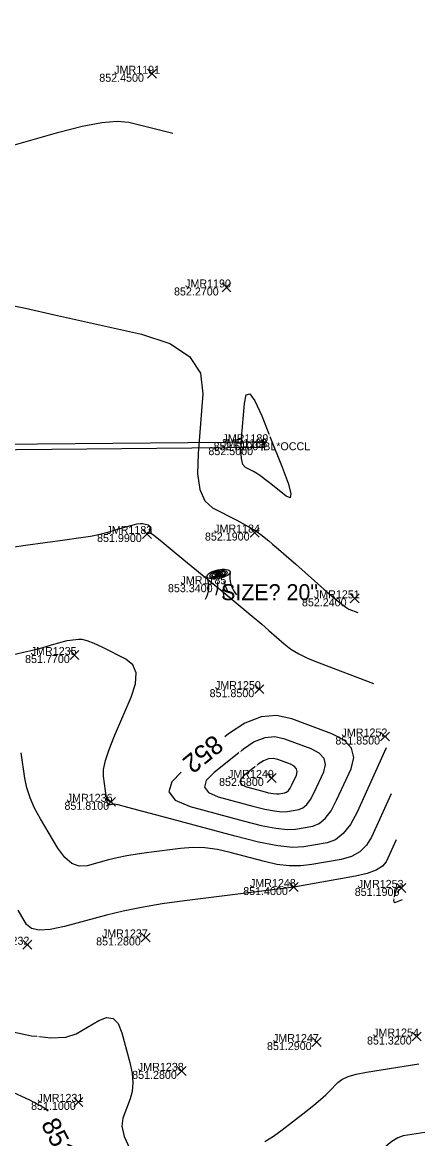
# Model space of a CAD drawing. Extents: x 1654928 to 1810050, y 486881 to 626330.
# Drawn here: x 1801497.3 to 1801557.6, y 489876.6 to 490044 of the extents above; entities that cross this region are included whole.
import ezdxf

# ---------------------------------------------------------------- set-up
doc = ezdxf.new("R2010")
doc.units = 0
for name, color, linetype in [('DT_X_Contour_Major', 7, 'Continuous'), ('DT_X_Contour_Minor', 7, 'Continuous'), ('RD_X_Fence', 7, 'Continuous'), ('SV_X_Occupation_Line', 7, 'Continuous'), ('SV_X_Random_Point', 7, 'Continuous'), ('SV_X_Shot_Marker', 7, 'Continuous'), ('SV_X_Text_Comment', 7, 'Continuous'), ('SV_X_Text_Elevation', 7, 'Continuous'), ('SV_X_Text_Name', 7, 'Continuous'), ('VG_X_Cells', 7, 'Continuous'), ('VG_X_Text', 7, 'Continuous')]:
    doc.layers.add(name, color=color, linetype=linetype)

msp = doc.modelspace()

# ---------------------------------------------------------------- linework, layer by layer
at = {"layer": 'DT_X_Contour_Major'}
for points in [[(1801495.78, 489965.3), (1801497.76, 489965.57), (1801503.66, 489966.37), (1801505.72, 489966.67), (1801507.48, 489966.96), (1801508.95, 489967.26), (1801510.11, 489967.56), (1801512.81, 489968.35), (1801513.73, 489968.6), (1801514.45, 489968.77), (1801514.97, 489968.85), (1801515.3, 489968.84), (1801515.93, 489968.7), (1801516.13, 489968.63), (1801516.27, 489968.54), (1801516.35, 489968.42), (1801516.37, 489968.27), (1801516.33, 489967.85), (1801516.33, 489967.7), (1801516.35, 489967.59), (1801516.38, 489967.5), (1801516.44, 489967.45), (1801516.63, 489967.35), (1801516.99, 489967.08), (1801517.92, 489966.33), (1801519.41, 489965.11), (1801521.48, 489963.4), (1801527.77, 489958.24), (1801529.94, 489956.44), (1801531.74, 489954.94), (1801533.16, 489953.74), (1801534.22, 489952.82), (1801536.54, 489950.78), (1801537.52, 489950.02), (1801538.72, 489949.3), (1801540.13, 489948.6), (1801541.76, 489947.93), (1801549.88, 489944.87)], [(1801540.82, 489923.46), (1801541.77, 489923.84), (1801542.68, 489924.61), (1801543.55, 489925.78), (1801544.38, 489927.35), (1801546.53, 489932.08), (1801546.96, 489933.74), (1801546.62, 489935.16), (1801545.52, 489936.35), (1801543.66, 489937.32), (1801537.66, 489939.57), (1801535.39, 489940.07), (1801533.05, 489939.85), (1801530.64, 489938.92), (1801528.17, 489937.28), (1801527.62, 489936.84)], [(1801521.1, 489931.56), (1801519.69, 489930.13), (1801519.24, 489928.59), (1801520.16, 489927.34), (1801522.44, 489926.39), (1801530.35, 489924.25), (1801533.06, 489923.57), (1801535.28, 489923.14), (1801537, 489922.95), (1801538.22, 489923), (1801540.82, 489923.46)], [(1801495.33, 489883.83), (1801498.35, 489882.44), (1801500.51, 489881.27), (1801501.17, 489880.79)]]:
    msp.add_lwpolyline(points, dxfattribs=at)
at = {"layer": 'DT_X_Contour_Minor'}
for points in [[(1801437.41, 490024.05), (1801442.4, 490034.97), (1801444.53, 490038.44), (1801446.98, 490040.22), (1801449.75, 490040.31), (1801452.84, 490038.72), (1801461.5, 490032.22), (1801464.66, 490030), (1801467.64, 490028.2), (1801470.44, 490026.82), (1801473.06, 490025.87), (1801479.82, 490023.88), (1801482.51, 490023.37), (1801485.53, 490023.32), (1801488.87, 490023.72), (1801492.54, 490024.59), (1801502.74, 490027.51), (1801506.27, 490028.43), (1801509.19, 490028.98), (1801511.51, 490029.18), (1801513.22, 490029.01), (1801519.81, 490027.37)], [(1801494.52, 490001.75), (1801497.74, 490001.11), (1801502.08, 490000.15), (1801515.12, 489997.21), (1801519.36, 489995.82), (1801522.31, 489993.87), (1801523.97, 489991.36), (1801524.34, 489988.28), (1801523.61, 489979.34), (1801523.53, 489976.31), (1801523.87, 489973.95), (1801524.62, 489972.25), (1801525.77, 489971.21), (1801529.4, 489969.32), (1801530.65, 489968.65), (1801531.67, 489968.07), (1801532.45, 489967.58), (1801533.01, 489967.18), (1801534.2, 489966.23), (1801534.78, 489965.74), (1801535.65, 489964.99), (1801536.81, 489963.99), (1801538.24, 489962.72), (1801542.45, 489959.01), (1801543.87, 489957.78), (1801544.96, 489956.87), (1801545.74, 489956.28), (1801546.19, 489956.01), (1801547.54, 489955.5)], [(1801530.71, 489977.26), (1801530.33, 489977.71), (1801530.11, 489978.59), (1801530.04, 489979.89), (1801530.12, 489981.62), (1801530.55, 489986.81), (1801530.83, 489988.15), (1801531.36, 489988.29), (1801532.14, 489987.23), (1801533.17, 489984.96), (1801534.23, 489982.29)], [(1801534.39, 489981.9), (1801536.23, 489977.31), (1801537.12, 489974.88), (1801537.52, 489973.35), (1801537.42, 489972.7), (1801536.81, 489972.94), (1801534.53, 489974.78), (1801533.73, 489975.41), (1801533.03, 489975.93), (1801532.42, 489976.34), (1801531.92, 489976.63), (1801530.71, 489977.26)], [(1801551.82, 489935.18), (1801547.44, 489925.56), (1801546.45, 489923.73), (1801545.37, 489922.35), (1801544.2, 489921.43), (1801542.94, 489920.97), (1801539.45, 489920.34), (1801537.83, 489920.27), (1801535.57, 489920.51), (1801532.68, 489921.07), (1801529.15, 489921.95), (1801518.91, 489924.72), (1801515.54, 489925.63), (1801513.11, 489926.27), (1801511.62, 489926.65), (1801511.06, 489926.77), (1801510.75, 489926.73), (1801510.68, 489926.72), (1801510.61, 489926.71), (1801510.55, 489926.69), (1801510.39, 489926.65), (1801510.34, 489926.65), (1801510.28, 489926.67), (1801510.23, 489926.71), (1801510.19, 489926.78), (1801510.06, 489926.98), (1801510.01, 489927.16), (1801509.93, 489927.51), (1801509.84, 489928.05), (1801509.74, 489928.78), (1801509.43, 489930.97), (1801509.45, 489931.96), (1801509.73, 489933.29), (1801510.27, 489934.97), (1801511.08, 489936.99), (1801513.6, 489942.82), (1801514.26, 489944.82), (1801514.34, 489946.43), (1801513.86, 489947.67), (1801512.81, 489948.52), (1801509.25, 489950.28), (1801508.03, 489950.84), (1801507.02, 489951.23), (1801506.24, 489951.44), (1801505.68, 489951.47), (1801504.47, 489951.31), (1801503.97, 489951.23), (1801503.39, 489951.1), (1801502.71, 489950.92), (1801501.94, 489950.7), (1801499.78, 489950.06), (1801498.79, 489949.79), (1801497.46, 489949.48), (1801495.77, 489949.12)], [(1801538.69, 489925.96), (1801539.32, 489926.2), (1801539.91, 489926.71), (1801540.48, 489927.48), (1801541.03, 489928.51), (1801542.44, 489931.6), (1801542.72, 489932.69), (1801542.5, 489933.62), (1801541.77, 489934.4), (1801540.55, 489935.03), (1801536.63, 489936.51), (1801535.13, 489936.83), (1801533.6, 489936.69), (1801532.03, 489936.08), (1801530.41, 489935.01), (1801530.05, 489934.72)], [(1801552.56, 489928.3), (1801549.62, 489921.83), (1801548.86, 489920.59), (1801547.85, 489919.61), (1801546.58, 489918.91), (1801545.06, 489918.48), (1801540.68, 489917.69), (1801539, 489917.5), (1801537.25, 489917.51), (1801535.44, 489917.72), (1801533.55, 489918.14), (1801528.43, 489919.52), (1801526.53, 489919.95), (1801524.65, 489920.19), (1801522.81, 489920.24), (1801521, 489920.11), (1801516.22, 489919.5), (1801514.49, 489919.27), (1801512.92, 489919), (1801511.49, 489918.71), (1801510.21, 489918.4), (1801506.99, 489917.53), (1801505.81, 489917.45), (1801504.69, 489917.86), (1801503.63, 489918.77), (1801502.62, 489920.16), (1801500, 489924.54), (1801499.12, 489926.16), (1801498.43, 489927.72), (1801497.94, 489929.22), (1801497.64, 489930.67), (1801497.11, 489934.46)], [(1801529.72, 489934.46), (1801526.04, 489931.53), (1801524.85, 489930.33), (1801524.56, 489929.31), (1801525.16, 489928.5), (1801526.65, 489927.87), (1801531.83, 489926.47), (1801533.61, 489926.03), (1801535.06, 489925.74), (1801536.19, 489925.62), (1801536.99, 489925.65), (1801538.69, 489925.96)], [(1801536.57, 489928.45), (1801536.86, 489928.57), (1801537.15, 489928.81), (1801537.42, 489929.17), (1801537.67, 489929.66), (1801538.34, 489931.12), (1801538.47, 489931.64), (1801538.37, 489932.08), (1801538.03, 489932.45), (1801537.45, 489932.75), (1801535.59, 489933.45), (1801534.88, 489933.6), (1801534.16, 489933.54), (1801533.41, 489933.25), (1801532.64, 489932.74), (1801532.47, 489932.6)], [(1801532.14, 489932.34), (1801530.58, 489931.09), (1801530.01, 489930.52), (1801529.87, 489930.04), (1801530.16, 489929.65), (1801530.86, 489929.36), (1801533.32, 489928.7), (1801534.16, 489928.48), (1801534.85, 489928.35), (1801535.38, 489928.29), (1801535.76, 489928.31), (1801536.57, 489928.45)], [(1801553.3, 489921.42), (1801551.79, 489918.11), (1801551.26, 489917.44), (1801550.32, 489916.87), (1801548.96, 489916.38), (1801547.19, 489915.98), (1801537.95, 489914.33), (1801521.6, 489912.26), (1801518.24, 489911.8), (1801515.16, 489911.28), (1801512.38, 489910.72), (1801509.88, 489910.11), (1801503.59, 489908.41), (1801501.47, 489907.96), (1801499.82, 489907.86), (1801498.64, 489908.12), (1801497.92, 489908.74), (1801496.66, 489910.86)], [(1801554.04, 489914.54), (1801553.97, 489914.38), (1801553.95, 489914.35), (1801553.9, 489914.33), (1801553.84, 489914.3), (1801553.75, 489914.28), (1801553.5, 489914.24), (1801553.41, 489914.18), (1801553.32, 489914.04), (1801553.24, 489913.82), (1801553.16, 489913.51), (1801553.02, 489912.86)], [(1801552.94, 489912.45), (1801552.92, 489912.29), (1801552.96, 489912.11), (1801553.07, 489912.03), (1801553.25, 489912.07), (1801554.26, 489912.48)], [(1801499.85, 489891.9), (1801501.55, 489891.7), (1801503.78, 489891.81), (1801505.37, 489892.34), (1801508.75, 489894.33), (1801509.91, 489894.77), (1801510.87, 489894.61), (1801511.63, 489893.85), (1801512.18, 489892.48), (1801513.38, 489888.04), (1801513.72, 489886.44), (1801513.85, 489885), (1801513.76, 489883.7), (1801513.45, 489882.56), (1801512.35, 489879.7), (1801512.19, 489878.47), (1801512.54, 489876.93), (1801513.41, 489875.08)], [(1801495.15, 489892.79), (1801498.67, 489892.03), (1801499.44, 489891.95)], [(1801533.6, 489876.19), (1801534.9, 489876.97), (1801536.22, 489877.92), (1801539.76, 489880.68), (1801540.98, 489881.65), (1801541.98, 489882.48), (1801542.77, 489883.17), (1801543.33, 489883.73), (1801544.57, 489885.04), (1801545.18, 489885.5), (1801546.1, 489885.91), (1801547.32, 489886.26), (1801548.86, 489886.56), (1801556.71, 489887.81)], [(1801557.57, 489877.53), (1801554.33, 489877.02), (1801553.56, 489876.75), (1801552.64, 489876.16), (1801551.57, 489875.26), (1801550.35, 489874.03), (1801544.28, 489867.59), (1801548.05, 489862.96)]]:
    msp.add_lwpolyline(points, dxfattribs=at)
at = {"layer": 'RD_X_Fence'}
msp.add_lwpolyline([(1801383.49, 490007.62), (1801396.54, 489974.9), (1801434.52, 489980.34), (1801464.87, 489979.65), (1801533.18, 489980.29)], dxfattribs=at)
at = {"layer": 'SV_X_Occupation_Line'}
msp.add_lwpolyline([(1801533.37, 489981.02), (1801493.84, 489980.7), (1801459.35, 489980.47), (1801434.37, 489980.75), (1801410.26, 490043.98)], dxfattribs=at)
at = {"layer": 'SV_X_Random_Point'}
for p, q in [((1801516.05, 490035.61), (1801517.38, 490036.94)), ((1801516.05, 490036.94), (1801517.38, 490035.61)), ((1801527.21, 490003.57), (1801528.54, 490004.9)), ((1801527.21, 490004.9), (1801528.54, 490003.57)), ((1801515.3, 489966.6), (1801516.63, 489967.94)), ((1801515.3, 489967.94), (1801516.63, 489966.6)), ((1801531.42, 489966.81), (1801532.76, 489968.15)), ((1801531.42, 489968.15), (1801532.76, 489966.81)), ((1801546.4, 489956.95), (1801547.74, 489958.29)), ((1801546.4, 489958.29), (1801547.74, 489956.95)), ((1801504.43, 489948.45), (1801505.77, 489949.79)), ((1801504.43, 489949.79), (1801505.77, 489948.45)), ((1801532.12, 489943.33), (1801533.45, 489944.67)), ((1801532.12, 489944.67), (1801533.45, 489943.33)), ((1801550.97, 489936.23), (1801552.3, 489937.57)), ((1801550.97, 489937.57), (1801552.3, 489936.23)), ((1801533.99, 489930.03), (1801535.32, 489931.36)), ((1801533.99, 489931.36), (1801535.32, 489930.03)), ((1801509.9, 489926.44), (1801511.23, 489927.77)), ((1801509.9, 489927.77), (1801511.23, 489926.44)), ((1801537.28, 489913.66), (1801538.62, 489915)), ((1801537.28, 489915), (1801538.62, 489913.66)), ((1801553.42, 489913.53), (1801554.75, 489914.87)), ((1801553.42, 489914.87), (1801554.75, 489913.53)), ((1801515.1, 489906.11), (1801516.44, 489907.44)), ((1801515.1, 489907.44), (1801516.44, 489906.11)), ((1801497.35, 489905.01), (1801498.69, 489906.35)), ((1801497.35, 489906.35), (1801498.69, 489905.01)), ((1801540.72, 489890.42), (1801542.05, 489891.76)), ((1801540.72, 489891.76), (1801542.05, 489890.42)), ((1801555.7, 489891.25), (1801557.04, 489892.59)), ((1801555.7, 489892.59), (1801557.04, 489891.25)), ((1801520.5, 489886.1), (1801521.83, 489887.43)), ((1801520.5, 489887.43), (1801521.83, 489886.1)), ((1801505.01, 489881.45), (1801506.34, 489882.79)), ((1801505.01, 489882.79), (1801506.34, 489881.45))]:
    msp.add_line(p, q, dxfattribs=at)
at = {"layer": 'SV_X_Shot_Marker'}
for p, q in [((1801532.68, 489980.29), (1801533.68, 489980.29)), ((1801532.87, 489981.02), (1801533.87, 489981.02)), ((1801533.18, 489980.79), (1801533.18, 489979.79)), ((1801533.18, 489980.29), (1801533.18, 489980.29)), ((1801533.37, 489981.52), (1801533.37, 489980.52)), ((1801533.37, 489981.02), (1801533.37, 489981.02))]:
    msp.add_line(p, q, dxfattribs=at)
at = {"layer": 'VG_X_Cells'}
msp.add_line((1801527.06, 489959.74), (1801527.06, 489959.74), dxfattribs=at)
for centre, radius, start, end in [((1801521.23, 489959.4), 4, 331.5338, 20.9269), ((1801533.57, 489961.8), 6.32, 194.9653, 212.1216), ((1801532.67, 489960.88), 4.29, 171.4106, 219.9194), ((1801521.54, 489959.77), 5.05, 340.7938, 3.5481), ((1801530.97, 489958.94), 3.64, 178.7926, 197.1224)]:
    msp.add_arc(centre, radius, start, end, dxfattribs=at)
for major_axis in [(1.74, 0.37), (1.3, 0.28), (0.976, 0.211), (0.549, 0.119), (0.309, 0.067)]:
    msp.add_ellipse((1801526.69, 489961.25), major_axis=major_axis, ratio=0.36865, dxfattribs=at)

# ---------------------------------------------------------------- texts
at = {"layer": 'DT_X_Contour_Major'}
for s, rotation, p in [('852', 219.0189, (1801525.92, 489937.31)), ('851', 297.2084, (1801500.02, 489878.79))]:
    msp.add_text(s, height=2.8, rotation=rotation, dxfattribs=at).set_placement(p)
at = {"layer": 'DT_X_Contour_Minor'}
for s, rotation, p in [('852', 111.7976, (1801534.44, 489981.97)), ('852', 218.5429, (1801529.96, 489934.75)), ('852', 218.5429, (1801532.39, 489932.63)), ('851', 79.3349, (1801553.02, 489912.51)), ('851', 353.4847, (1801499.51, 489891.87))]:
    msp.add_text(s, height=0.14, rotation=rotation, dxfattribs=at).set_placement(p)
at = {"layer": 'SV_X_Text_Comment'}
msp.add_text('BL*OCCL', height=1.2, dxfattribs=at).set_placement((1801533.37, 489979.82))
at = {"layer": 'SV_X_Text_Elevation'}
for s, p in [('852.4500', (1801508.81, 490035.07)), ('852.2700', (1801520.01, 490003.03)), ('852.5000', (1801525.16, 489979.09)), ('852.5100', (1801525.94, 489979.82)), ('851.9900', (1801508.48, 489966.07)), ('852.1900', (1801524.64, 489966.28)), ('853.3400', (1801519.1, 489958.54)), ('852.2400', (1801539.18, 489956.42)), ('851.7700', (1801497.69, 489947.92)), ('851.8500', (1801525.34, 489942.8)), ('851.8500', (1801544.19, 489935.7)), ('852.5800', (1801526.76, 489929.49)), ('851.8100', (1801503.59, 489925.91)), ('851.4000', (1801530.38, 489913.13)), ('851.1900', (1801547.09, 489913)), ('851.2800', (1801508.34, 489905.58)), ('851.3200', (1801548.93, 489890.72)), ('851.2900', (1801533.94, 489889.89)), ('851.2800', (1801513.74, 489885.57)), ('851.1000', (1801498.59, 489880.92))]:
    msp.add_text(s, height=1.2, dxfattribs=at).set_placement(p)
at = {"layer": 'SV_X_Text_Name'}
for s, p in [('JMR1191', (1801511.05, 490036.27)), ('JMR1190', (1801521.67, 490004.23)), ('JMR1189', (1801527.27, 489981.02)), ('JMR1188', (1801527.08, 489980.29)), ('JMR1183', (1801509.88, 489967.27)), ('JMR1184', (1801526.02, 489967.48)), ('JMR1185', (1801520.98, 489959.74)), ('JMR1251', (1801540.97, 489957.62)), ('JMR1235', (1801498.54, 489949.12)), ('JMR1250', (1801526.15, 489944)), ('JMR1252', (1801545.11, 489936.9)), ('JMR1249', (1801528.1, 489930.69)), ('JMR1236', (1801503.93, 489927.11)), ('JMR1248', (1801531.39, 489914.33)), ('JMR1253', (1801547.54, 489914.2)), ('JMR1232', (1801491.47, 489905.68)), ('JMR1237', (1801509.21, 489906.78)), ('JMR1254', (1801549.84, 489891.92)), ('JMR1247', (1801534.84, 489891.09)), ('JMR1238', (1801514.6, 489886.77)), ('JMR1231', (1801499.55, 489882.12))]:
    msp.add_text(s, height=1.2, dxfattribs=at).set_placement(p)
at = {"layer": 'VG_X_Text'}
msp.add_text('SIZE? 20"', height=2.4, dxfattribs=at).set_placement((1801527.06, 489957.34))

doc.saveas('drawing.dxf')
